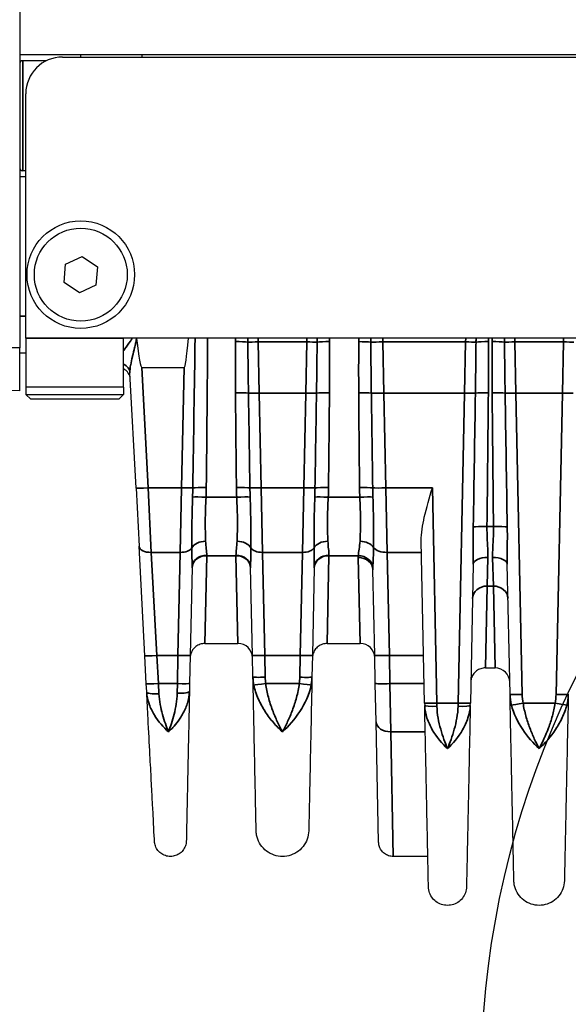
# Model space of a CAD drawing. Header units: millimetres. Extents: x 399 to 6233, y -1870 to 1602.
# Tile 281 of 656: x 3701 to 3724, y 555 to 596. Entities that reach past the tile are written whole.
import ezdxf

# ---------------------------------------------------------------- set-up
doc = ezdxf.new("R2010")
doc.units = ezdxf.units.MM
for name, color, linetype, lineweight in [('AM_5', 3, 'Continuous', 25), ('AM_8', 1, 'Continuous', 25), ('可見 (ISO)', 7, 'Continuous', 25), ('窄部可見 (ISO)', 7, 'Continuous', 35)]:
    doc.layers.add(name, color=color, linetype=linetype, lineweight=lineweight)
doc.layers.add('S40', color=7, linetype='Continuous')
doc.styles.add('尺寸標註', font='romans.shx', dxfattribs={"bigfont": 'CHINESET.SHX'})
doc.dimstyles.new('複本(2) CNS2-1$0', dxfattribs={"dimtxt": 2.75, "dimasz": 2.2, "dimexe": 1, "dimexo": 1, "dimgap": 1, "dimtad": 1, "dimtoh": 1, "dimdsep": 46, "dimtxsty": '尺寸標註', "dimcen": 0, "dimclrd": 2, "dimclre": 2, "dimclrt": 3, "dimadec": 0, "dimazin": 2, "dimtp": 0.1, "dimtm": 0.1, "dimtfac": 0.71, "dimtmove": 0, "dimatfit": 0, "dimfxl": 0, "dimlwd": 13, "dimlwe": 13, "dimarcsym": 0})

# ---------------------------------------------------------------- blocks, each defined once
blk = doc.blocks.new('*D130')
at = {"layer": 'AM_5', "color": 2, "lineweight": 13}
for p, q in [((3700.318, 640.628), (3676.818, 640.628)), ((3677.818, 638.428), (3677.818, 582.228)), ((3700.768, 580.028), (3676.818, 580.028))]:
    blk.add_line(p, q, dxfattribs=at)
at = {"layer": 'AM_5', "color": 2, "lineweight": -2}
for points in [[(3677.452, 638.428), (3678.185, 638.428), (3677.818, 640.628)], [(3677.452, 582.228), (3678.185, 582.228), (3677.818, 580.028)]]:
    blk.add_solid(points, dxfattribs=at)
at = {"layer": 'Defpoints', "color": 0, "lineweight": -2}
for p in [(3701.318, 640.628), (3677.818, 580.028), (3701.768, 580.028)]:
    blk.add_point(p, dxfattribs=at)
at = {"layer": 'AM_5', "color": 3, "insert": (3675.443, 610.328), "char_height": 2.75, "attachment_point": 5, "rotation": 90, "style": '尺寸標註'}
blk.add_mtext('60.6', dxfattribs=at)
blk = doc.blocks.new('S40-正視-02')
at = {"layer": '可見 (ISO)'}
for p, q in [((-56.5, 7.45), (-56.5, 3)), ((-56.5, 3), (56.5, 3)), ((-56.5, 3), (-56.5, -9)), ((-54.75, 2.9), (54.75, 2.9)), ((-54, 2.9), (-54, 3)), ((-51.5, 3), (-51.5, 2.9)), ((-55.404, 2.75), (-56.375, 2.75)), ((-56.25, -8.6), (-56.25, 1.4)), ((-56.25, -2), (-56.5, -2)), ((-56.25, -1.75), (-56.375, -1.75)), ((-54.677, -6.324), (-54.619, -5.575)), ((-54.619, -5.575), (-53.942, -5.252)), ((-53.942, -5.252), (-53.323, -5.676)), ((-53.323, -5.676), (-53.381, -6.425)), ((-54.058, -6.748), (-54.677, -6.324)), ((-53.381, -6.425), (-54.058, -6.748)), ((-56.25, -8.6), (-56.25, -10.6)), ((52.25, -8.6), (-52.25, -8.6)), ((-52.25, -10.6), (-52.25, -8.6)), ((-51.746, -8.764), (-51.745, -8.764)), ((-56.5, -10.75), (-56.5, -9)), ((-56.5, -9.2), (-56.25, -9.2)), ((-51.741, -14.733), (-51.988, -10.022)), ((-51.5, -9.8), (-49.777, -9.8)), ((-56.5, -10.75), (-65.273, -10.597)), ((-52.25, -10.6), (-56.25, -10.6)), ((-56.25, -10.6), (-56.25, -10.9)), ((-52.25, -10.6), (-52.25, -10.9)), ((-56.25, -10.9), (-52.25, -10.9)), ((-56.05, -11.1), (-56.25, -10.9)), ((-52.45, -11.1), (-56.05, -11.1)), ((-52.45, -11.1), (-52.25, -10.9)), ((-51.741, -14.733), (-51.617, -17.105)), ((-39.935, -23.525), (-40.074, -16.884)), ((-51.382, -21.587), (-51.617, -17.105)), ((-49.449, -17.977), (-49.524, -21.571)), ((-49.449, -17.978), (-49.449, -17.978)), ((-46.976, -21.571), (-47.051, -17.977)), ((-44.449, -17.977), (-44.524, -21.571)), ((-41.976, -21.57), (-42.049, -18.073)), ((-37.946, -17.846), (-38.065, -23.525)), ((-36.442, -23.163), (-36.554, -17.846)), ((-48.927, -21.087), (-47.573, -21.087)), ((-43.927, -21.087), (-42.573, -21.087)), ((-51.322, -22.738), (-51.382, -21.587)), ((-49.524, -21.571), (-49.548, -22.723)), ((-46.957, -22.463), (-46.976, -21.571)), ((-44.524, -21.571), (-44.543, -22.463)), ((-41.952, -22.721), (-41.976, -21.57)), ((-37.447, -22.087), (-37.053, -22.087)), ((-51.305, -23.064), (-51.323, -22.72)), ((-49.548, -22.723), (-49.555, -23.052)), ((-41.919, -24.297), (-41.952, -22.721)), ((-39.935, -23.525), (-39.933, -23.629)), ((-38.067, -23.629), (-38.065, -23.525)), ((-41.816, -29.213), (-41.919, -24.297)), ((-39.803, -29.8), (-41.216, -29.8))]:
    blk.add_line(p, q, dxfattribs=at)
for radius in [2.2, 1.9]:
    blk.add_circle((-54, -6), radius, dxfattribs=at)
for centre, radius, start, end in [((-54.75, 1.4), 1.5, 90, 180), ((-56.375, 2.625), 0.125, 90, 180), ((-56.375, -1.625), 0.125, 180, 270), ((-52.474, -10.3), 0.5, 3, 63.3227), ((-47.573, -21.687), 0.6, 1.2, 90), ((-42.573, -21.687), 0.6, 1.2, 90), ((-37.053, -22.687), 0.6, 1.2, 90)]:
    blk.add_arc(centre, radius, start, end, dxfattribs=at)
for centre, major_axis, ratio, start_param, end_param in [((-52.75, 14.073), (1.251, -23.873), 0.020916, 5.966125, 6.282089), ((-49.278, 14.073), (-0.5, -23.873), 0.02094, 0.000438, 0.318852)]:
    blk.add_ellipse(centre, major_axis=major_axis, ratio=ratio, start_param=start_param, end_param=end_param, dxfattribs=at)
blk.add_open_spline([(-51.72, -8.6), (-51.719, -8.606), (-51.718, -8.612), (-51.718, -8.618)], degree=3, dxfattribs=at)
for points, knots in [([(-40.074, -16.884), (-40.08, -16.592), (-40.019, -16.229), (-39.863, -15.55), (-39.731, -15.101), (-39.619, -14.724)], [-0.2170594, -0.2170594, -0.2170594, -0.2170594, -0.1181242, -0.1181242, 0, 0, 0, 0]), ([(-48.927, -21.087), (-48.991, -21.087), (-49.057, -21.098), (-49.179, -21.139), (-49.238, -21.17), (-49.342, -21.249), (-49.388, -21.297), (-49.46, -21.405), (-49.488, -21.466), (-49.512, -21.552), (-49.517, -21.576), (-49.524, -21.625), (-49.526, -21.65), (-49.526, -21.674)], [0, 0, 0, 0, 0.01938058, 0.01938058, 0.03888823, 0.03888823, 0.05839129, 0.05839129, 0.07789451, 0.07789451, 0.08520881, 0.08520881, 0.09263584, 0.09263584, 0.09263584, 0.09263584]), ([(-43.927, -21.087), (-43.991, -21.087), (-44.057, -21.098), (-44.179, -21.139), (-44.238, -21.17), (-44.342, -21.249), (-44.388, -21.297), (-44.46, -21.405), (-44.488, -21.466), (-44.512, -21.552), (-44.517, -21.576), (-44.524, -21.625), (-44.526, -21.65), (-44.526, -21.674)], [0, 0, 0, 0, 0.01938058, 0.01938058, 0.03888823, 0.03888823, 0.05839129, 0.05839129, 0.07789451, 0.07789451, 0.08520881, 0.08520881, 0.09263584, 0.09263584, 0.09263584, 0.09263584]), ([(-37.447, -22.087), (-37.512, -22.087), (-37.577, -22.098), (-37.7, -22.139), (-37.759, -22.17), (-37.863, -22.249), (-37.909, -22.297), (-37.981, -22.405), (-38.009, -22.466), (-38.033, -22.552), (-38.038, -22.576), (-38.045, -22.625), (-38.047, -22.65), (-38.047, -22.674)], [0, 0, 0, 0, 0.01938058, 0.01938058, 0.03888823, 0.03888823, 0.05839129, 0.05839129, 0.07789451, 0.07789451, 0.08520881, 0.08520881, 0.09263584, 0.09263584, 0.09263584, 0.09263584]), ([(-46.825, -28.747), (-46.825, -28.747), (-46.828, -28.607), (-46.834, -28.328), (-46.839, -28.118), (-46.845, -27.834), (-46.852, -27.477), (-46.855, -27.36), (-46.857, -27.234), (-46.86, -27.101), (-46.866, -26.831), (-46.872, -26.524), (-46.879, -26.192), (-46.886, -25.861), (-46.893, -25.501), (-46.902, -25.114), (-46.91, -24.734), (-46.918, -24.326), (-46.927, -23.898), (-46.936, -23.455), (-46.947, -22.968), (-46.957, -22.463)], [0.5000084, 0.5000084, 0.5000084, 0.5000084, 0.6176498, 0.6176498, 0.6176498, 0.7061501, 0.7061501, 0.7061501, 0.735298, 0.735298, 0.735298, 0.794122, 0.794122, 0.794122, 0.8529461, 0.8529461, 0.8529461, 0.9107639, 0.9107639, 0.9107639, 0.9705942, 0.9705942, 0.9705942, 0.9705942]), ([(-44.543, -22.463), (-44.553, -22.968), (-44.564, -23.455), (-44.573, -23.898), (-44.582, -24.325), (-44.59, -24.734), (-44.598, -25.114), (-44.607, -25.501), (-44.614, -25.86), (-44.621, -26.192), (-44.628, -26.524), (-44.634, -26.832), (-44.64, -27.101), (-44.643, -27.234), (-44.645, -27.36), (-44.648, -27.477), (-44.65, -27.597), (-44.653, -27.708), (-44.655, -27.811), (-44.659, -28.016), (-44.663, -28.189), (-44.666, -28.328), (-44.672, -28.607), (-44.675, -28.747), (-44.675, -28.747)], [0.0294093, 0.0294093, 0.0294093, 0.0294093, 0.089244, 0.089244, 0.089244, 0.1470574, 0.1470574, 0.1470574, 0.2058814, 0.2058814, 0.2058814, 0.2647055, 0.2647055, 0.2647055, 0.2938656, 0.2938656, 0.2938656, 0.3235296, 0.3235296, 0.3235296, 0.3823536, 0.3823536, 0.3823536, 0.5, 0.5, 0.5, 0.5]), ([(-50.984, -29.183), (-50.984, -29.183), (-50.991, -29.047), (-51.006, -28.774), (-51.017, -28.553), (-51.033, -28.248), (-51.053, -27.861), (-51.058, -27.77), (-51.063, -27.674), (-51.069, -27.574), (-51.082, -27.311), (-51.098, -27.012), (-51.115, -26.69), (-51.132, -26.368), (-51.15, -26.019), (-51.17, -25.645), (-51.194, -25.186), (-51.22, -24.683), (-51.248, -24.151), (-51.266, -23.814), (-51.284, -23.455), (-51.304, -23.083)], [0.5000084, 0.5000084, 0.5000084, 0.5000084, 0.6173393, 0.6173393, 0.6173393, 0.7123132, 0.7123132, 0.7123132, 0.7346768, 0.7346768, 0.7346768, 0.7933455, 0.7933455, 0.7933455, 0.8520143, 0.8520143, 0.8520143, 0.9238651, 0.9238651, 0.9238651, 0.9693496, 0.9693496, 0.9693496, 0.9693496]), ([(-49.555, -23.052), (-49.563, -23.426), (-49.571, -23.786), (-49.578, -24.124), (-49.589, -24.657), (-49.599, -25.159), (-49.609, -25.618), (-49.617, -25.993), (-49.624, -26.342), (-49.631, -26.665), (-49.638, -26.988), (-49.644, -27.287), (-49.649, -27.551), (-49.652, -27.651), (-49.654, -27.748), (-49.656, -27.839), (-49.659, -27.987), (-49.661, -28.123), (-49.664, -28.246), (-49.668, -28.447), (-49.672, -28.616), (-49.675, -28.753), (-49.68, -29.026), (-49.683, -29.163), (-49.683, -29.163)], [0.0305687, 0.0305687, 0.0305687, 0.0305687, 0.076192, 0.076192, 0.076192, 0.1479255, 0.1479255, 0.1479255, 0.2066049, 0.2066049, 0.2066049, 0.2652842, 0.2652842, 0.2652842, 0.2877291, 0.2877291, 0.2877291, 0.3239636, 0.3239636, 0.3239636, 0.382643, 0.382643, 0.382643, 0.5, 0.5, 0.5, 0.5]), ([(-36.283, -30.789), (-36.283, -30.789), (-36.286, -30.617), (-36.293, -30.275), (-36.299, -30.005), (-36.307, -29.636), (-36.317, -29.17), (-36.319, -29.045), (-36.322, -28.912), (-36.325, -28.773), (-36.332, -28.444), (-36.34, -28.076), (-36.348, -27.676), (-36.356, -27.277), (-36.365, -26.843), (-36.375, -26.375), (-36.385, -25.907), (-36.396, -25.403), (-36.407, -24.867), (-36.408, -24.792), (-36.41, -24.716), (-36.412, -24.64), (-36.421, -24.175), (-36.432, -23.679), (-36.442, -23.163)], [0.5000079, 0.5000079, 0.5000079, 0.5000079, 0.6183182, 0.6183182, 0.6183182, 0.7115983, 0.7115983, 0.7115983, 0.7366339, 0.7366339, 0.7366339, 0.7957918, 0.7957918, 0.7957918, 0.8549496, 0.8549496, 0.8549496, 0.9141075, 0.9141075, 0.9141075, 0.9224155, 0.9224155, 0.9224155, 0.9732653, 0.9732653, 0.9732653, 0.9732653]), ([(-34.058, -23.163), (-34.068, -23.679), (-34.079, -24.175), (-34.089, -24.64), (-34.09, -24.716), (-34.092, -24.792), (-34.093, -24.867), (-34.104, -25.403), (-34.115, -25.907), (-34.125, -26.375), (-34.135, -26.842), (-34.144, -27.276), (-34.152, -27.676), (-34.16, -28.076), (-34.168, -28.444), (-34.175, -28.773), (-34.178, -28.912), (-34.181, -29.045), (-34.183, -29.17), (-34.187, -29.34), (-34.19, -29.498), (-34.193, -29.642), (-34.199, -29.892), (-34.203, -30.104), (-34.207, -30.275), (-34.214, -30.617), (-34.217, -30.789), (-34.217, -30.789)], [0.0267397, 0.0267397, 0.0267397, 0.0267397, 0.0775919, 0.0775919, 0.0775919, 0.0858976, 0.0858976, 0.0858976, 0.1450554, 0.1450554, 0.1450554, 0.2042133, 0.2042133, 0.2042133, 0.2633711, 0.2633711, 0.2633711, 0.2884173, 0.2884173, 0.2884173, 0.322529, 0.322529, 0.322529, 0.3816868, 0.3816868, 0.3816868, 0.5, 0.5, 0.5, 0.5]), ([(-39.777, -31.039), (-39.777, -31.039), (-39.781, -30.872), (-39.788, -30.54), (-39.791, -30.373), (-39.796, -30.168), (-39.801, -29.924), (-39.804, -29.765), (-39.808, -29.589), (-39.812, -29.397), (-39.814, -29.295), (-39.816, -29.189), (-39.819, -29.079), (-39.825, -28.758), (-39.833, -28.401), (-39.841, -28.011), (-39.849, -27.622), (-39.858, -27.199), (-39.867, -26.742), (-39.877, -26.285), (-39.887, -25.796), (-39.898, -25.277), (-39.901, -25.121), (-39.905, -24.964), (-39.908, -24.804), (-39.916, -24.43), (-39.924, -24.035), (-39.933, -23.629)], [0.5000077, 0.5000077, 0.5000077, 0.5000077, 0.6183797, 0.6183797, 0.6183797, 0.6775684, 0.6775684, 0.6775684, 0.7162875, 0.7162875, 0.7162875, 0.736757, 0.736757, 0.736757, 0.7959457, 0.7959457, 0.7959457, 0.8551343, 0.8551343, 0.8551343, 0.914323, 0.914323, 0.914323, 0.9320642, 0.9320642, 0.9320642, 0.9735116, 0.9735116, 0.9735116, 0.9735116]), ([(-38.067, -23.629), (-38.076, -24.035), (-38.084, -24.43), (-38.092, -24.804), (-38.095, -24.963), (-38.099, -25.121), (-38.102, -25.277), (-38.113, -25.796), (-38.123, -26.285), (-38.133, -26.742), (-38.142, -27.198), (-38.151, -27.621), (-38.159, -28.011), (-38.167, -28.401), (-38.175, -28.758), (-38.181, -29.079), (-38.184, -29.189), (-38.186, -29.296), (-38.188, -29.397), (-38.192, -29.589), (-38.196, -29.765), (-38.199, -29.924), (-38.204, -30.167), (-38.209, -30.373), (-38.212, -30.54), (-38.219, -30.872), (-38.223, -31.039), (-38.223, -31.039)], [0.0264933, 0.0264933, 0.0264933, 0.0264933, 0.0679433, 0.0679433, 0.0679433, 0.0856819, 0.0856819, 0.0856819, 0.1448706, 0.1448706, 0.1448706, 0.2040592, 0.2040592, 0.2040592, 0.2632479, 0.2632479, 0.2632479, 0.2837247, 0.2837247, 0.2837247, 0.3224365, 0.3224365, 0.3224365, 0.3816251, 0.3816251, 0.3816251, 0.5, 0.5, 0.5, 0.5]), ([(-44.675, -28.747), (-44.677, -28.862), (-44.699, -28.979), (-44.777, -29.198), (-44.835, -29.302), (-44.98, -29.485), (-45.069, -29.565), (-45.265, -29.692), (-45.375, -29.739), (-45.601, -29.796), (-45.72, -29.806), (-45.952, -29.787), (-46.069, -29.758), (-46.283, -29.666), (-46.383, -29.602), (-46.557, -29.446), (-46.631, -29.352), (-46.745, -29.149), (-46.786, -29.036), (-46.818, -28.864), (-46.824, -28.805), (-46.825, -28.747)], [0, 0, 0, 0, 0.0347034, 0.0347034, 0.0696793, 0.0696793, 0.1046454, 0.1046454, 0.1396119, 0.1396119, 0.1745783, 0.1745783, 0.2095447, 0.2095447, 0.2445111, 0.2445111, 0.2794775, 0.2794775, 0.3144439, 0.3144439, 0.3320164, 0.3320164, 0.3320164, 0.3320164]), ([(-49.683, -29.163), (-49.685, -29.232), (-49.698, -29.303), (-49.745, -29.435), (-49.78, -29.498), (-49.868, -29.609), (-49.922, -29.658), (-50.04, -29.734), (-50.106, -29.763), (-50.243, -29.797), (-50.315, -29.804), (-50.456, -29.792), (-50.526, -29.775), (-50.656, -29.719), (-50.717, -29.68), (-50.822, -29.586), (-50.867, -29.529), (-50.936, -29.406), (-50.961, -29.338), (-50.979, -29.241), (-50.983, -29.212), (-50.984, -29.183)], [0, 0, 0, 0, 0.0209406, 0.0209406, 0.0421092, 0.0421092, 0.0632695, 0.0632695, 0.0844301, 0.0844301, 0.1055907, 0.1055907, 0.1267513, 0.1267513, 0.1479119, 0.1479119, 0.1690726, 0.1690726, 0.1902332, 0.1902332, 0.1988858, 0.1988858, 0.1988858, 0.1988858]), ([(-41.216, -29.8), (-41.28, -29.8), (-41.346, -29.789), (-41.469, -29.748), (-41.528, -29.717), (-41.631, -29.638), (-41.677, -29.589), (-41.75, -29.482), (-41.777, -29.421), (-41.801, -29.335), (-41.806, -29.311), (-41.813, -29.262), (-41.815, -29.237), (-41.816, -29.213)], [0.00000114, 0.00000114, 0.00000114, 0.00000114, 0.01938058, 0.01938058, 0.03888823, 0.03888823, 0.05839129, 0.05839129, 0.07789451, 0.07789451, 0.08520881, 0.08520881, 0.09263584, 0.09263584, 0.09263584, 0.09263584]), ([(-34.217, -30.789), (-34.22, -30.9), (-34.24, -31.012), (-34.316, -31.222), (-34.372, -31.322), (-34.511, -31.497), (-34.596, -31.574), (-34.784, -31.696), (-34.89, -31.742), (-35.107, -31.796), (-35.221, -31.806), (-35.444, -31.788), (-35.556, -31.76), (-35.761, -31.671), (-35.858, -31.609), (-36.024, -31.46), (-36.096, -31.37), (-36.206, -31.175), (-36.245, -31.067), (-36.276, -30.901), (-36.282, -30.845), (-36.283, -30.789)], [0, 0, 0, 0, 0.0333171, 0.0333171, 0.0669022, 0.0669022, 0.1004777, 0.1004777, 0.1340536, 0.1340536, 0.1676294, 0.1676294, 0.2012052, 0.2012052, 0.234781, 0.234781, 0.2683568, 0.2683568, 0.3019326, 0.3019326, 0.3188115, 0.3188115, 0.3188115, 0.3188115]), ([(-38.223, -31.039), (-38.224, -31.122), (-38.24, -31.206), (-38.296, -31.364), (-38.339, -31.44), (-38.443, -31.572), (-38.507, -31.63), (-38.649, -31.721), (-38.728, -31.756), (-38.892, -31.797), (-38.978, -31.804), (-39.146, -31.791), (-39.23, -31.77), (-39.385, -31.703), (-39.458, -31.657), (-39.583, -31.544), (-39.637, -31.477), (-39.719, -31.33), (-39.749, -31.248), (-39.772, -31.124), (-39.777, -31.081), (-39.777, -31.039)], [0, 0, 0, 0, 0.0250428, 0.0250428, 0.0503288, 0.0503288, 0.075606, 0.075606, 0.1008834, 0.1008834, 0.1261609, 0.1261609, 0.1514384, 0.1514384, 0.1767158, 0.1767158, 0.2019933, 0.2019933, 0.2272707, 0.2272707, 0.2400159, 0.2400159, 0.2400159, 0.2400159])]:
    blk.add_open_spline(points, degree=3, knots=knots, dxfattribs=at)
at = {"layer": '窄部可見 (ISO)'}
for p, q in [((-56.375, -1.75), (-56.375, 2.75)), ((-56.25, -7.7), (-56.5, -7.7)), ((-64.842, -8.855), (-56.5, -9)), ((-52.25, -8.6), (-56.25, -8.6)), ((-46.748, -8.6), (-46.744, -8.753)), ((-46.701, -10.847), (-46.744, -8.753)), ((-46.744, -8.753), (-44.756, -8.753)), ((-44.756, -8.753), (-44.799, -10.847)), ((-44.756, -8.753), (-44.752, -8.6)), ((-41.648, -8.6), (-41.644, -8.753)), ((-41.601, -10.847), (-41.644, -8.753)), ((-41.644, -8.753), (-38.256, -8.753)), ((-38.256, -8.753), (-38.299, -10.847)), ((-38.256, -8.753), (-38.252, -8.6)), ((-36.248, -8.6), (-36.244, -8.753)), ((-36.244, -8.753), (-34.256, -8.753)), ((-36.201, -10.847), (-36.244, -8.753)), ((-34.256, -8.753), (-34.299, -10.847)), ((-34.256, -8.753), (-34.252, -8.6)), ((-51.5, -9.8), (-51.242, -14.724)), ((-49.881, -14.724), (-49.777, -9.8)), ((-44.799, -10.847), (-46.701, -10.847)), ((-46.701, -10.847), (-46.619, -14.724)), ((-44.881, -14.724), (-44.799, -10.847)), ((-38.299, -10.847), (-41.601, -10.847)), ((-41.601, -10.847), (-41.52, -14.724)), ((-38.565, -23.532), (-38.299, -10.847)), ((-34.299, -10.847), (-36.201, -10.847)), ((-36.201, -10.847), (-35.943, -23.169)), ((-34.557, -23.169), (-34.299, -10.847)), ((-51.118, -17.36), (-51.242, -14.724)), ((-51.242, -14.724), (-49.881, -14.724)), ((-49.881, -14.724), (-49.93, -17.36)), ((-46.57, -17.36), (-46.619, -14.724)), ((-46.619, -14.724), (-44.881, -14.724)), ((-44.881, -14.724), (-44.93, -17.36)), ((-41.471, -17.36), (-41.52, -14.724)), ((-41.52, -14.724), (-39.619, -14.724)), ((-39.619, -14.724), (-39.435, -23.532)), ((-49.427, -15.062), (-49.427, -15.062)), ((-48.877, -15.103), (-47.623, -15.103)), ((-47.073, -15.062), (-47.073, -15.062)), ((-44.427, -15.062), (-44.427, -15.062)), ((-43.877, -15.103), (-42.588, -15.103)), ((-42.051, -15.062), (-42.051, -15.062)), ((-37.384, -16.302), (-37.116, -16.302)), ((-49.459, -16.896), (-49.459, -16.896)), ((-47.041, -16.896), (-47.041, -16.896)), ((-44.459, -16.896), (-44.459, -16.896)), ((-42.022, -16.896), (-42.022, -16.896)), ((-51.118, -17.36), (-49.93, -17.36)), ((-51.118, -17.36), (-50.883, -21.578)), ((-50.024, -21.578), (-49.93, -17.36)), ((-48.849, -17.496), (-48.927, -21.087)), ((-48.849, -17.496), (-48.849, -17.48)), ((-47.651, -17.496), (-48.849, -17.496)), ((-47.651, -17.48), (-47.651, -17.496)), ((-47.651, -17.496), (-47.573, -21.087)), ((-46.57, -17.36), (-44.93, -17.36)), ((-46.57, -17.36), (-46.476, -21.578)), ((-45.024, -21.578), (-44.93, -17.36)), ((-43.849, -17.496), (-43.927, -21.087)), ((-43.849, -17.496), (-43.849, -17.48)), ((-42.648, -17.496), (-43.849, -17.496)), ((-42.649, -17.57), (-42.573, -21.087)), ((-41.471, -17.36), (-40.064, -17.36)), ((-41.471, -17.36), (-41.376, -21.578)), ((-37.376, -18.739), (-37.346, -17.569)), ((-37.154, -17.569), (-37.124, -18.739)), ((-37.376, -18.739), (-37.447, -22.087)), ((-37.124, -18.739), (-37.376, -18.739)), ((-37.124, -18.739), (-37.053, -22.087)), ((-50.024, -21.578), (-50.883, -21.578)), ((-50.883, -21.578), (-50.823, -22.73)), ((-50.048, -22.73), (-50.024, -21.578)), ((-45.024, -21.578), (-46.476, -21.578)), ((-46.476, -21.578), (-46.457, -22.469)), ((-45.043, -22.469), (-45.024, -21.578)), ((-39.976, -21.578), (-41.376, -21.578)), ((-41.376, -21.578), (-41.352, -22.73)), ((-50.805, -23.143), (-50.823, -22.73)), ((-50.823, -22.73), (-50.048, -22.73)), ((-50.048, -22.73), (-50.055, -23.124)), ((-46.436, -22.73), (-45.064, -22.73)), ((-41.352, -22.73), (-39.952, -22.73)), ((-41.352, -22.73), (-41.319, -24.699)), ((-39.435, -23.532), (-38.565, -23.532)), ((-39.433, -23.657), (-39.435, -23.532)), ((-38.565, -23.532), (-38.567, -23.657)), ((-35.907, -23.532), (-34.593, -23.532)), ((-39.91, -24.699), (-41.319, -24.699)), ((-41.319, -24.699), (-41.216, -29.8))]:
    blk.add_line(p, q, dxfattribs=at)
for centre, major_axis, ratio, start_param, end_param in [((-50.252, -32.457), (-0.964, -45.999), 0.010868, 1.9668, 2.11628), ((-47.674, -8.774), (0.6, -0.004), 0.058757, 0.564874, 1.571234), ((-46.469, -21.875), (0.514, -24.512), 0.020394, 4.139644, 4.147316), ((-46.744, -8.746), (-0.5, -0.01), 0.013959, 0.563841, 1.570504), ((-44.756, -8.746), (0.5, -0.01), 0.013959, 4.712681, 5.719345), ((-45.031, -21.875), (-0.514, -24.512), 0.020394, 2.13587, 2.143541), ((-43.826, -8.774), (0.6, 0.004), 0.058757, 1.570359, 2.576719), ((-42.627, -8.775), (0.6, -0.006), 0.058755, 0.611522, 1.571411), ((-41.644, -8.744), (0.6, 0.013), 0.013959, 3.751972, 4.712097), ((-38.256, -8.746), (-0.5, 0.01), 0.013959, 1.571089, 2.577752), ((-38.531, -21.875), (-0.514, -24.512), 0.020394, 2.13587, 2.143541), ((-37.326, -8.774), (0.6, 0.004), 0.058757, 1.570359, 2.576719), ((-37.174, -8.774), (0.6, -0.004), 0.058757, 0.564874, 1.571234), ((-35.969, -21.875), (0.514, -24.512), 0.020394, 4.139644, 4.147316), ((-36.244, -8.746), (-0.5, -0.01), 0.013959, 0.563841, 1.570504), ((-34.256, -8.746), (0.5, -0.01), 0.013959, 4.712681, 5.719345), ((-52.488, -10.048), (0.499, 0.026), 0.873657, 0, 1.029459), ((-47.672, -10.867), (0.6, 0.005), 0.058756, 0.488652, 1.570312), ((-46.893, -23.388), (-0.529, 32.381), 0.019208, 1.172292, 1.299088), ((-46.701, -10.829), (-0.5, -0.01), 0.034892, 0.488057, 1.570065), ((3080.78, 36.516), (-3128.226, 18.641), 0.998953, 0.021122, 0.022363), ((-44.799, -10.829), (0.5, -0.01), 0.034892, 4.71312, 5.795128), ((-3172.28, 36.516), (3128.226, 18.641), 0.998953, 6.260823, 6.262063), ((-43.828, -10.867), (0.6, -0.005), 0.058756, 1.57128, 2.65294), ((-44.607, -23.388), (0.529, 32.381), 0.019208, 4.984098, 5.110893), ((-42.63, -10.869), (0.6, 0.004), 0.058757, 0.539472, 1.570406), ((-41.755, -25.939), (-0.566, 35.382), 0.019792, 1.129399, 1.247504), ((-41.601, -10.826), (0.6, 0.013), 0.034892, 3.680395, 4.711658), ((2817.871, 28.529), (-2860.217, 15.262), 0.998902, 0.019124, 0.020481), ((-38.299, -10.829), (-0.5, 0.01), 0.034892, 1.571527, 2.653535), ((-38.752, -32.457), (-0.964, -45.999), 0.010868, 1.929507, 2.060085), ((-37.328, -10.867), (0.6, -0.005), 0.058756, 1.57128, 2.65294), ((-38.105, -23.669), (0.533, 32.384), 0.019013, 4.94222, 5.120295), ((-37.172, -10.867), (0.6, 0.005), 0.058756, 0.488652, 1.570312), ((-36.395, -23.669), (-0.533, 32.384), 0.019013, 1.16289, 1.340965), ((-36.201, -10.829), (-0.5, -0.01), 0.034892, 0.488057, 1.570065), ((-35.748, -32.457), (0.964, -45.999), 0.010868, 4.2231, 4.353678), ((-34.299, -10.829), (0.5, -0.01), 0.034892, 4.71312, 5.795128), ((-51.242, -14.707), (-0.499, -0.026), 0.034852, 0, 1.56897), ((-49.881, -14.707), (-0.5, 0.01), 0.034892, 1.571527, 2.746821), ((-52.43, -14.312), (-0.015, 8.387), 0.359374, 4.617716, 4.662757), ((-48.866, -14.743), (0.6, -0.007), 0.058755, 1.571441, 2.746354), ((-60.544, -14.581), (11.679, 0), 0.998272, 6.238419, 6.272371), ((-47.634, -14.743), (0.6, 0.007), 0.058755, 0.395239, 1.570152), ((-35.956, -14.581), (-11.679, 0), 0.998272, 0.010815, 0.044766), ((-46.619, -14.707), (-0.5, -0.01), 0.034892, 0.394772, 1.570065), ((-44.07, -14.312), (-0.015, -8.387), 0.359374, 4.762021, 4.807062), ((-44.881, -14.707), (0.5, -0.01), 0.034892, 4.71312, 5.888413), ((-47.43, -14.312), (-0.015, 8.387), 0.359374, 4.617716, 4.662757), ((-43.866, -14.743), (0.6, -0.007), 0.058755, 1.571441, 2.746354), ((-55.544, -14.581), (11.679, 0), 0.998272, 6.23842, 6.27237), ((-42.599, -14.744), (0.6, 0.006), 0.058756, 0.451486, 1.570247), ((-32.529, -14.616), (-10.07, 0), 0.998272, 0.009209, 0.048451), ((-41.52, -14.703), (0.6, 0.013), 0.034892, 3.592536, 4.711658), ((-37.889, -14.301), (-0.098, -8.678), 0.48068, 4.766605, 4.809703), ((-48.877, -15.138), (0.599, -0.027), 0.058699, 1.573438, 2.74251), ((-47.623, -15.138), (0.599, 0.027), 0.058699, 0.399082, 1.568154), ((-43.877, -15.138), (0.599, -0.027), 0.058699, 1.573438, 2.74251), ((-42.588, -15.138), (0.599, 0.029), 0.058689, 0.454485, 1.567938), ((-37.384, -16.337), (-0.6, 0.007), 0.058754, 4.713094, 5.925287), ((-37.116, -16.337), (0.6, 0.007), 0.058754, 0.357898, 1.570091), ((-48.892, -17.298), (-0.6, -0.02), 0.658485, 4.690186, 5.92531), ((-47.608, -17.298), (0.6, -0.02), 0.658485, 0.357875, 1.592999), ((-43.892, -17.298), (-0.6, -0.02), 0.658485, 4.690186, 5.92531), ((-42.578, -17.299), (0.599, -0.027), 0.65857, 0.424468, 1.600429), ((-51.118, -17.079), (-0.499, -0.026), 0.561617, 0, 1.541372), ((-49.93, -17.079), (0.5, -0.01), 0.56206, 4.724162, 5.958793), ((-46.57, -17.079), (-0.5, -0.01), 0.56206, 0.324392, 1.559023), ((-44.93, -17.079), (0.5, -0.01), 0.56206, 4.724162, 5.958793), ((-41.471, -17.023), (-0.6, -0.013), 0.56206, 0.384076, 1.559023), ((-48.849, -17.99), (-0.6, 0.013), 0.850862, 4.73021, 6.283185), ((-48.849, -18.01), (-0.6, 0.013), 0.856313, 4.730324, 6.283185), ((-47.651, -17.99), (0.6, 0.013), 0.850862, 0, 1.552975), ((-47.651, -18.01), (0.6, 0.013), 0.856313, 0, 1.552861), ((-43.849, -17.99), (-0.6, 0.013), 0.850862, 4.73021, 6.283185), ((-43.849, -18.01), (-0.6, 0.013), 0.856313, 4.730324, 6.283185), ((-42.649, -18.086), (0.6, 0.013), 0.859283, 0, 1.552799), ((-42.648, -18.01), (0.599, -0.028), 0.856112, 0.114309, 1.610957), ((-37.346, -17.858), (-0.6, 0.013), 0.481235, 4.722469, 6.283185), ((-37.154, -17.858), (0.6, 0.013), 0.481235, 0, 1.560716), ((-37.376, -19.262), (-0.6, 0.013), 0.871195, 4.730636, 6.283185), ((-37.124, -19.262), (0.6, 0.013), 0.871195, 0, 1.552549), ((-50.883, -21.561), (-0.499, -0.026), 0.034852, 0, 1.56897), ((-50.024, -21.561), (0.5, -0.01), 0.034892, 4.71312, 6.283185), ((-46.476, -21.561), (-0.5, -0.01), 0.034892, 0, 1.570065), ((-45.024, -21.561), (0.5, -0.01), 0.034892, 4.71312, 6.283185), ((-41.376, -21.557), (-0.6, -0.013), 0.034892, 0, 1.570065), ((-50.823, -22.712), (-0.499, -0.026), 0.034852, 0, 1.56897), ((-50.048, -22.712), (0.5, -0.01), 0.034892, 4.71312, 6.283185), ((-46.436, -22.712), (-0.495, -0.072), 0.034539, 0.169758, 1.565787), ((-45.064, -22.712), (0.495, -0.072), 0.034539, 4.717398, 6.113427), ((-41.352, -22.709), (-0.6, -0.013), 0.034892, 0, 1.570065), ((-39.435, -23.514), (-0.5, -0.01), 0.034892, 0, 1.570065), ((-39.433, -23.619), (-0.5, -0.01), 0.076588, 0, 1.569192), ((-38.567, -23.619), (0.5, -0.01), 0.076588, 4.713993, 6.283185), ((-38.565, -23.514), (0.5, -0.01), 0.034892, 4.71312, 6.283185), ((-35.907, -23.514), (-0.492, -0.09), 0.034327, 0.235691, 1.564496), ((-34.593, -23.514), (0.492, -0.09), 0.034327, 4.718689, 6.047495), ((-41.319, -24.285), (-0.6, -0.013), 0.69138, 0, 1.556315)]:
    blk.add_ellipse(centre, major_axis=major_axis, ratio=ratio, start_param=start_param, end_param=end_param, dxfattribs=at)
for points, knots in [([(-52.25, -9.113), (-52.236, -9.093), (-52.222, -9.074), (-52.208, -9.054), (-52.131, -8.945), (-52.048, -8.835), (-51.969, -8.717), (-51.967, -8.715), (-51.965, -8.712), (-51.963, -8.709), (-51.939, -8.673), (-51.916, -8.637), (-51.895, -8.6)], [0.0007788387, 0.0007788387, 0.0007788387, 0.0007788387, 0.0008591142, 0.0008591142, 0.0008591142, 0.0012950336, 0.0012950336, 0.0012950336, 0.0013059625, 0.0013059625, 0.0013059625, 0.0014354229, 0.0014354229, 0.0014354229, 0.0014354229]), ([(-51.718, -8.618), (-51.718, -8.622), (-51.719, -8.626), (-51.72, -8.63), (-51.72, -8.634), (-51.721, -8.638), (-51.722, -8.642), (-51.732, -8.701), (-51.744, -8.76), (-51.758, -8.818), (-51.771, -8.876), (-51.785, -8.934), (-51.799, -8.992), (-51.802, -9.007), (-51.806, -9.022), (-51.81, -9.038), (-51.823, -9.091), (-51.836, -9.144), (-51.849, -9.197), (-51.853, -9.21), (-51.856, -9.224), (-51.859, -9.237), (-51.862, -9.249), (-51.865, -9.262), (-51.868, -9.274), (-51.87, -9.282), (-51.872, -9.289), (-51.874, -9.296), (-51.878, -9.316), (-51.883, -9.335), (-51.888, -9.355), (-51.914, -9.468), (-51.939, -9.578), (-51.958, -9.686), (-51.959, -9.692), (-51.96, -9.698), (-51.961, -9.704), (-51.98, -9.817), (-51.993, -9.924), (-51.988, -10.022)], [0, 0, 0, 0, 0.000012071, 0.000012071, 0.000012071, 0.000023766, 0.000023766, 0.000023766, 0.000205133, 0.000205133, 0.000205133, 0.000386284, 0.000386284, 0.000386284, 0.000434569, 0.000434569, 0.000434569, 0.000603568, 0.000603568, 0.000603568, 0.000645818, 0.000645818, 0.000645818, 0.00068593, 0.00068593, 0.00068593, 0.000709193, 0.000709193, 0.000709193, 0.000772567, 0.000772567, 0.000772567, 0.001138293, 0.001138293, 0.001138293, 0.001158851, 0.001158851, 0.001158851, 0.001545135, 0.001545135, 0.001545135, 0.001545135]), ([(-47.167, -8.758), (-47.164, -9.092), (-47.161, -9.425), (-47.157, -9.758), (-47.153, -10.121), (-47.148, -10.484), (-47.142, -10.847)], [0, 0, 0, 0, 0.001000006, 0.001000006, 0.001000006, 0.00208995, 0.00208995, 0.00208995, 0.00208995]), ([(-44.358, -10.847), (-44.353, -10.514), (-44.348, -10.181), (-44.344, -9.848), (-44.34, -9.485), (-44.336, -9.122), (-44.333, -8.758)], [0, 0, 0, 0, 0.001000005, 0.001000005, 0.001000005, 0.002089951, 0.002089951, 0.002089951, 0.002089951]), ([(-42.136, -8.76), (-42.134, -9.159), (-42.13, -9.559), (-42.126, -9.959), (-42.123, -10.255), (-42.119, -10.551), (-42.115, -10.847)], [0, 0, 0, 0, 0.00120001, 0.00120001, 0.00120001, 0.00208952, 0.00208952, 0.00208952, 0.00208952]), ([(-37.858, -10.847), (-37.853, -10.514), (-37.848, -10.181), (-37.844, -9.848), (-37.84, -9.485), (-37.836, -9.122), (-37.833, -8.758)], [0, 0, 0, 0, 0.001000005, 0.001000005, 0.001000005, 0.002089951, 0.002089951, 0.002089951, 0.002089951]), ([(-36.667, -8.758), (-36.664, -9.092), (-36.661, -9.425), (-36.657, -9.758), (-36.653, -10.121), (-36.648, -10.484), (-36.642, -10.847)], [0, 0, 0, 0, 0.001000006, 0.001000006, 0.001000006, 0.00208995, 0.00208995, 0.00208995, 0.00208995]), ([(-49.458, -17.179), (-49.459, -16.878), (-49.459, -16.551), (-49.454, -16.198), (-49.45, -15.845), (-49.441, -15.478), (-49.428, -15.1)], [0, 0, 0, 0, 0.001125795, 0.001125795, 0.001125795, 0.00225159, 0.00225159, 0.00225159, 0.00225159]), ([(-48.877, -15.103), (-48.895, -15.435), (-48.905, -15.758), (-48.907, -16.066), (-48.909, -16.373), (-48.902, -16.652), (-48.892, -16.903)], [0, 0, 0, 0, 0.000987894, 0.000987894, 0.000987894, 0.001975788, 0.001975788, 0.001975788, 0.001975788]), ([(-47.608, -16.903), (-47.598, -16.652), (-47.591, -16.37), (-47.593, -16.063), (-47.595, -15.755), (-47.605, -15.435), (-47.623, -15.103)], [0, 0, 0, 0, 0.000987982, 0.000987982, 0.000987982, 0.001975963, 0.001975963, 0.001975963, 0.001975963]), ([(-47.072, -15.1), (-47.059, -15.477), (-47.051, -15.844), (-47.041, -16.549), (-47.041, -16.878), (-47.042, -17.179)], [0, 0, 0, 0, 0.001138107, 0.001138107, 0.002276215, 0.002276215, 0.002276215, 0.002276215]), ([(-44.458, -17.179), (-44.459, -16.878), (-44.459, -16.551), (-44.454, -16.198), (-44.45, -15.845), (-44.441, -15.478), (-44.428, -15.1)], [0, 0, 0, 0, 0.001125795, 0.001125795, 0.001125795, 0.00225159, 0.00225159, 0.00225159, 0.00225159]), ([(-43.877, -15.103), (-43.895, -15.435), (-43.905, -15.758), (-43.907, -16.066), (-43.909, -16.373), (-43.902, -16.652), (-43.892, -16.903)], [0, 0, 0, 0, 0.000987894, 0.000987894, 0.000987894, 0.001975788, 0.001975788, 0.001975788, 0.001975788]), ([(-42.578, -16.904), (-42.565, -16.657), (-42.556, -16.37), (-42.557, -15.762), (-42.568, -15.435), (-42.588, -15.103)], [0.000931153, 0.000931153, 0.000931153, 0.000931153, 0.001928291, 0.001928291, 0.002925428, 0.002925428, 0.002925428, 0.002925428]), ([(-42.05, -15.097), (-42.036, -15.471), (-42.028, -15.84), (-42.024, -16.187), (-42.02, -16.535), (-42.021, -16.867), (-42.024, -17.161)], [0, 0, 0, 0, 0.001126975, 0.001126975, 0.001126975, 0.002257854, 0.002257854, 0.002257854, 0.002257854]), ([(-37.946, -17.846), (-37.941, -17.601), (-37.945, -17.352), (-37.947, -17.102), (-37.947, -17.097), (-37.947, -17.092), (-37.947, -17.087), (-37.949, -16.832), (-37.95, -16.576), (-37.946, -16.318)], [0, 0, 0, 0, 0.000759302, 0.000759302, 0.000759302, 0.000774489, 0.000774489, 0.000774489, 0.001548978, 0.001548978, 0.001548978, 0.001548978]), ([(-37.384, -16.302), (-37.387, -16.525), (-37.378, -16.742), (-37.355, -17.166), (-37.341, -17.374), (-37.346, -17.569)], [0, 0, 0, 0, 0.000661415, 0.000661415, 0.001322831, 0.001322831, 0.001322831, 0.001322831]), ([(-37.154, -17.569), (-37.159, -17.373), (-37.145, -17.17), (-37.122, -16.746), (-37.113, -16.524), (-37.116, -16.302)], [0, 0, 0, 0, 0.000661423, 0.000661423, 0.001322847, 0.001322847, 0.001322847, 0.001322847]), ([(-36.554, -16.318), (-36.55, -16.576), (-36.551, -16.833), (-36.553, -17.088), (-36.553, -17.094), (-36.553, -17.101), (-36.553, -17.107), (-36.555, -17.355), (-36.559, -17.602), (-36.554, -17.846)], [0, 0, 0, 0, 0.000774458, 0.000774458, 0.000774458, 0.000793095, 0.000793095, 0.000793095, 0.001548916, 0.001548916, 0.001548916, 0.001548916]), ([(-48.892, -16.903), (-48.887, -17.016), (-48.877, -17.121), (-48.866, -17.217), (-48.856, -17.313), (-48.847, -17.4), (-48.849, -17.48)], [0, 0, 0, 0, 0.000446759, 0.000446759, 0.000446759, 0.000893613, 0.000893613, 0.000893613, 0.000893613]), ([(-47.651, -17.48), (-47.653, -17.4), (-47.644, -17.313), (-47.634, -17.217), (-47.623, -17.121), (-47.613, -17.016), (-47.608, -16.903)], [0, 0, 0, 0, 0.000446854, 0.000446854, 0.000446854, 0.000893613, 0.000893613, 0.000893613, 0.000893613]), ([(-43.892, -16.903), (-43.887, -17.016), (-43.877, -17.121), (-43.866, -17.217), (-43.856, -17.313), (-43.847, -17.4), (-43.849, -17.48)], [0, 0, 0, 0, 0.000446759, 0.000446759, 0.000446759, 0.000893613, 0.000893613, 0.000893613, 0.000893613]), ([(-49.449, -17.977), (-49.446, -17.854), (-49.449, -17.728), (-49.452, -17.599), (-49.455, -17.461), (-49.458, -17.321), (-49.458, -17.179)], [0.000000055, 0.000000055, 0.000000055, 0.000000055, 0.000500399, 0.000500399, 0.000500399, 0.001035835, 0.001035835, 0.001035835, 0.001035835]), ([(-47.042, -17.179), (-47.042, -17.321), (-47.045, -17.461), (-47.048, -17.599), (-47.051, -17.728), (-47.054, -17.854), (-47.051, -17.977)], [0, 0, 0, 0, 0.000535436, 0.000535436, 0.000535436, 0.00103578, 0.00103578, 0.00103578, 0.00103578]), ([(-44.449, -17.977), (-44.446, -17.854), (-44.449, -17.728), (-44.452, -17.599), (-44.455, -17.461), (-44.458, -17.321), (-44.458, -17.179)], [0.000000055, 0.000000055, 0.000000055, 0.000000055, 0.000500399, 0.000500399, 0.000500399, 0.001035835, 0.001035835, 0.001035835, 0.001035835]), ([(-46.457, -22.469), (-46.588, -22.472), (-46.718, -22.473), (-46.811, -22.471), (-46.903, -22.47), (-46.957, -22.467), (-46.957, -22.463)], [0, 0, 0, 0, 0.5, 0.5, 0.5, 1, 1, 1, 1]), ([(-45.043, -22.469), (-44.912, -22.472), (-44.782, -22.473), (-44.689, -22.472), (-44.597, -22.471), (-44.543, -22.468), (-44.543, -22.463)], [0, 0, 0, 0, 0.5, 0.5, 0.5, 1, 1, 1, 1]), ([(-44.543, -22.463), (-44.543, -22.468), (-44.543, -22.475), (-44.543, -22.481), (-44.544, -22.487), (-44.544, -22.494), (-44.544, -22.501), (-44.545, -22.515), (-44.545, -22.528), (-44.546, -22.542), (-44.548, -22.569), (-44.55, -22.596), (-44.553, -22.623), (-44.558, -22.678), (-44.566, -22.732), (-44.577, -22.786)], [-0.00000006, -0.00000006, -0.00000006, -0.00000006, 0.0000185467, 0.0000185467, 0.0000185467, 0.0000394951, 0.0000394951, 0.0000394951, 0.0000814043, 0.0000814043, 0.0000814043, 0.0001653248, 0.0001653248, 0.0001653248, 0.0003340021, 0.0003340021, 0.0003340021, 0.0003340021]), ([(-45.75, -24.699), (-45.813, -24.643), (-45.875, -24.584), (-45.937, -24.52), (-45.999, -24.457), (-46.06, -24.391), (-46.12, -24.321), (-46.237, -24.186), (-46.347, -24.04), (-46.451, -23.882), (-46.454, -23.877), (-46.458, -23.872), (-46.461, -23.866), (-46.564, -23.708), (-46.658, -23.538), (-46.736, -23.364), (-46.739, -23.358), (-46.742, -23.352), (-46.744, -23.346), (-46.824, -23.165), (-46.887, -22.977), (-46.923, -22.786)], [-0.000011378, -0.000011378, -0.000011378, -0.000011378, 0.000287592, 0.000287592, 0.000287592, 0.000586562, 0.000586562, 0.000586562, 0.001165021, 0.001165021, 0.001165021, 0.001184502, 0.001184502, 0.001184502, 0.001762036, 0.001762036, 0.001762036, 0.001782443, 0.001782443, 0.001782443, 0.002380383, 0.002380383, 0.002380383, 0.002380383]), ([(-46.436, -22.73), (-46.413, -22.921), (-46.374, -23.107), (-46.326, -23.288), (-46.278, -23.468), (-46.221, -23.644), (-46.159, -23.81), (-46.097, -23.975), (-46.031, -24.132), (-45.962, -24.281), (-45.893, -24.43), (-45.821, -24.571), (-45.75, -24.699)], [0, 0, 0, 0, 0.000572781, 0.000572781, 0.000572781, 0.001145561, 0.001145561, 0.001145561, 0.001718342, 0.001718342, 0.001718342, 0.002291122, 0.002291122, 0.002291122, 0.002291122]), ([(-45.75, -24.699), (-45.679, -24.57), (-45.607, -24.43), (-45.538, -24.281), (-45.47, -24.134), (-45.404, -23.979), (-45.344, -23.817), (-45.282, -23.651), (-45.224, -23.475), (-45.176, -23.294), (-45.127, -23.111), (-45.087, -22.924), (-45.064, -22.73)], [-0.000011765, -0.000011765, -0.000011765, -0.000011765, 0.000565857, 0.000565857, 0.000565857, 0.001135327, 0.001135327, 0.001135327, 0.001714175, 0.001714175, 0.001714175, 0.002298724, 0.002298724, 0.002298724, 0.002298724]), ([(-44.577, -22.786), (-44.65, -23.168), (-44.827, -23.54), (-45.038, -23.865), (-45.249, -24.19), (-45.5, -24.475), (-45.75, -24.699)], [0, 0, 0, 0, 0.00119489, 0.00119489, 0.00119489, 0.002389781, 0.002389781, 0.002389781, 0.002389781]), ([(-50.805, -23.143), (-50.935, -23.149), (-51.064, -23.147), (-51.156, -23.136), (-51.248, -23.124), (-51.303, -23.105), (-51.304, -23.083)], [0, 0, 0, 0, 0.5, 0.5, 0.5, 0.9998705, 0.9998705, 0.9998705, 0.9998705]), ([(-50.413, -24.699), (-50.619, -24.52), (-50.824, -24.285), (-50.988, -24.015), (-50.991, -24.01), (-50.994, -24.004), (-50.997, -23.999), (-51.076, -23.867), (-51.146, -23.724), (-51.199, -23.576), (-51.201, -23.569), (-51.204, -23.563), (-51.206, -23.556), (-51.26, -23.401), (-51.295, -23.243), (-51.304, -23.083)], [-0.000011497, -0.000011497, -0.000011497, -0.000011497, 0.000957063, 0.000957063, 0.000957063, 0.000976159, 0.000976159, 0.000976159, 0.001448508, 0.001448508, 0.001448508, 0.001469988, 0.001469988, 0.001469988, 0.001963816, 0.001963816, 0.001963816, 0.001963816]), ([(-50.805, -23.143), (-50.798, -23.293), (-50.778, -23.439), (-50.752, -23.582), (-50.726, -23.723), (-50.693, -23.858), (-50.657, -23.988), (-50.585, -24.248), (-50.498, -24.489), (-50.413, -24.699)], [0, 0, 0, 0, 0.000455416, 0.000455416, 0.000455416, 0.000909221, 0.000909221, 0.000909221, 0.001818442, 0.001818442, 0.001818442, 0.001818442]), ([(-49.555, -23.052), (-49.559, -23.213), (-49.59, -23.376), (-49.64, -23.532), (-49.642, -23.538), (-49.645, -23.545), (-49.647, -23.552), (-49.696, -23.7), (-49.763, -23.846), (-49.839, -23.981), (-49.843, -23.987), (-49.846, -23.994), (-49.85, -24), (-49.887, -24.064), (-49.926, -24.126), (-49.967, -24.187), (-50.035, -24.286), (-50.107, -24.379), (-50.183, -24.465), (-50.22, -24.508), (-50.258, -24.549), (-50.297, -24.588), (-50.316, -24.607), (-50.336, -24.627), (-50.355, -24.645), (-50.374, -24.664), (-50.394, -24.682), (-50.413, -24.699)], [-0.00000006, -0.00000006, -0.00000006, -0.00000006, 0.000497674, 0.000497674, 0.000497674, 0.000519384, 0.000519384, 0.000519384, 0.000995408, 0.000995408, 0.000995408, 0.001017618, 0.001017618, 0.001017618, 0.001244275, 0.001244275, 0.001244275, 0.001617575, 0.001617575, 0.001617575, 0.001804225, 0.001804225, 0.001804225, 0.00189755, 0.00189755, 0.00189755, 0.001990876, 0.001990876, 0.001990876, 0.001990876]), ([(-50.413, -24.699), (-50.333, -24.486), (-50.251, -24.243), (-50.15, -23.846), (-50.119, -23.707), (-50.074, -23.422), (-50.058, -23.276), (-50.055, -23.124)], [-0.000011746, -0.000011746, -0.000011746, -0.000011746, 0.000905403, 0.000905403, 0.001363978, 0.001363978, 0.001822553, 0.001822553, 0.001822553, 0.001822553]), ([(-49.555, -23.052), (-49.556, -23.073), (-49.61, -23.094), (-49.702, -23.107), (-49.795, -23.121), (-49.925, -23.127), (-50.055, -23.124)], [0.0001264, 0.0001264, 0.0001264, 0.0001264, 0.5, 0.5, 0.5, 1, 1, 1, 1]), ([(-35.943, -23.169), (-36.073, -23.172), (-36.203, -23.173), (-36.296, -23.172), (-36.388, -23.17), (-36.442, -23.167), (-36.442, -23.163)], [0, 0, 0, 0, 0.5, 0.5, 0.5, 1, 1, 1, 1]), ([(-34.557, -23.169), (-34.427, -23.172), (-34.297, -23.173), (-34.204, -23.172), (-34.112, -23.171), (-34.058, -23.168), (-34.058, -23.163)], [0, 0, 0, 0, 0.5, 0.5, 0.5, 1, 1, 1, 1]), ([(-34.058, -23.163), (-34.058, -23.171), (-34.058, -23.179), (-34.058, -23.188), (-34.059, -23.197), (-34.059, -23.206), (-34.059, -23.216), (-34.06, -23.234), (-34.061, -23.253), (-34.063, -23.271), (-34.065, -23.309), (-34.069, -23.346), (-34.074, -23.383), (-34.084, -23.458), (-34.098, -23.532), (-34.116, -23.606)], [-0.00000006, -0.00000006, -0.00000006, -0.00000006, 0.0000257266, 0.0000257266, 0.0000257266, 0.0000544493, 0.0000544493, 0.0000544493, 0.000111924, 0.000111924, 0.000111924, 0.0002271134, 0.0002271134, 0.0002271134, 0.0004594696, 0.0004594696, 0.0004594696, 0.0004594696]), ([(-39, -25.389), (-39.223, -25.182), (-39.445, -24.918), (-39.62, -24.615), (-39.708, -24.463), (-39.784, -24.301), (-39.839, -24.136), (-39.894, -23.97), (-39.929, -23.798), (-39.933, -23.629)], [-0.000011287, -0.000011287, -0.000011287, -0.000011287, 0.001050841, 0.001050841, 0.001050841, 0.001581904, 0.001581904, 0.001581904, 0.002112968, 0.002112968, 0.002112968, 0.002112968]), ([(-39.433, -23.657), (-39.43, -23.822), (-39.411, -23.982), (-39.383, -24.139), (-39.355, -24.296), (-39.319, -24.449), (-39.278, -24.594), (-39.238, -24.739), (-39.193, -24.878), (-39.146, -25.011), (-39.099, -25.144), (-39.049, -25.271), (-39, -25.389)], [0, 0, 0, 0, 0.000490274, 0.000490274, 0.000490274, 0.000980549, 0.000980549, 0.000980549, 0.001470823, 0.001470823, 0.001470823, 0.001961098, 0.001961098, 0.001961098, 0.001961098]), ([(-38.067, -23.629), (-38.071, -23.799), (-38.105, -23.969), (-38.161, -24.135), (-38.216, -24.302), (-38.292, -24.464), (-38.379, -24.614), (-38.553, -24.915), (-38.777, -25.181), (-39, -25.389)], [-0.00000006, -0.00000006, -0.00000006, -0.00000006, 0.000531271, 0.000531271, 0.000531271, 0.001062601, 0.001062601, 0.001062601, 0.002125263, 0.002125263, 0.002125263, 0.002125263]), ([(-39, -25.389), (-38.902, -25.152), (-38.803, -24.885), (-38.681, -24.449), (-38.644, -24.295), (-38.589, -23.982), (-38.57, -23.822), (-38.567, -23.657)], [-0.000011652, -0.000011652, -0.000011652, -0.000011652, 0.00097581, 0.00097581, 0.001469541, 0.001469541, 0.001963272, 0.001963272, 0.001963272, 0.001963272]), ([(-35.25, -25.389), (-35.485, -25.171), (-35.718, -24.906), (-35.921, -24.602), (-36.125, -24.297), (-36.296, -23.959), (-36.384, -23.606)], [-0.00001122, -0.00001122, -0.00001122, -0.00001122, 0.001104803, 0.001104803, 0.001104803, 0.002220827, 0.002220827, 0.002220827, 0.002220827]), ([(-35.907, -23.532), (-35.879, -23.71), (-35.84, -23.883), (-35.793, -24.051), (-35.746, -24.219), (-35.69, -24.384), (-35.632, -24.541), (-35.573, -24.697), (-35.511, -24.845), (-35.447, -24.987), (-35.383, -25.128), (-35.316, -25.264), (-35.25, -25.389)], [0, 0, 0, 0, 0.000534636, 0.000534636, 0.000534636, 0.001069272, 0.001069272, 0.001069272, 0.001603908, 0.001603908, 0.001603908, 0.002138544, 0.002138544, 0.002138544, 0.002138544]), ([(-35.25, -25.389), (-35.117, -25.137), (-34.985, -24.853), (-34.81, -24.384), (-34.754, -24.219), (-34.66, -23.883), (-34.621, -23.71), (-34.593, -23.532)], [-0.000011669, -0.000011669, -0.000011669, -0.000011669, 0.001066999, 0.001066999, 0.001606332, 0.001606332, 0.002145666, 0.002145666, 0.002145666, 0.002145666]), ([(-34.116, -23.606), (-34.16, -23.782), (-34.225, -23.955), (-34.304, -24.121), (-34.383, -24.287), (-34.477, -24.449), (-34.578, -24.6), (-34.779, -24.903), (-35.015, -25.171), (-35.25, -25.389)], [0, 0, 0, 0, 0.000558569, 0.000558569, 0.000558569, 0.001117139, 0.001117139, 0.001117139, 0.002234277, 0.002234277, 0.002234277, 0.002234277])]:
    blk.add_open_spline(points, degree=3, knots=knots, dxfattribs=at)
for points in [[(-48.812, -8.599), (-48.825, -10.564), (-48.843, -12.611), (-48.866, -14.707)], [(-47.672, -10.832), (-47.677, -10.134), (-47.679, -9.436), (-47.674, -8.738)], [(-47.674, -8.738), (-47.673, -8.692), (-47.673, -8.646), (-47.673, -8.6)], [(-43.826, -8.738), (-43.821, -9.436), (-43.823, -10.134), (-43.828, -10.832)], [(-43.827, -8.6), (-43.827, -8.646), (-43.827, -8.692), (-43.826, -8.738)], [(-42.63, -10.833), (-42.635, -10.135), (-42.635, -9.437), (-42.627, -8.739)], [(-42.627, -8.739), (-42.627, -8.693), (-42.626, -8.646), (-42.626, -8.6)], [(-42.137, -8.6), (-42.136, -8.653), (-42.136, -8.706), (-42.136, -8.76)], [(-37.326, -8.738), (-37.321, -9.436), (-37.323, -10.134), (-37.328, -10.832)], [(-37.327, -8.6), (-37.327, -8.646), (-37.327, -8.692), (-37.326, -8.738)], [(-37.172, -10.832), (-37.177, -10.134), (-37.179, -9.436), (-37.174, -8.738)], [(-37.174, -8.738), (-37.173, -8.692), (-37.173, -8.646), (-37.173, -8.6)], [(-42.648, -17.496), (-42.639, -17.335), (-42.591, -17.138), (-42.578, -16.904)], [(-42.024, -17.161), (-42.027, -17.445), (-42.048, -17.722), (-42.05, -17.979)], [(-42.649, -17.57), (-42.649, -17.545), (-42.649, -17.521), (-42.648, -17.496)], [(-42.05, -17.979), (-42.05, -18.01), (-42.05, -18.042), (-42.049, -18.073)], [(-46.923, -22.786), (-46.944, -22.679), (-46.955, -22.571), (-46.957, -22.463)], [(-46.457, -22.469), (-46.455, -22.556), (-46.449, -22.643), (-46.436, -22.73)], [(-45.064, -22.73), (-45.051, -22.643), (-45.045, -22.556), (-45.043, -22.469)], [(-36.384, -23.606), (-36.42, -23.46), (-36.439, -23.311), (-36.442, -23.163)], [(-35.943, -23.169), (-35.94, -23.291), (-35.929, -23.412), (-35.907, -23.532)], [(-34.593, -23.532), (-34.571, -23.412), (-34.56, -23.291), (-34.557, -23.169)]]:
    blk.add_open_spline(points, degree=3, dxfattribs=at)

msp = doc.modelspace()

# ---------------------------------------------------------------- linework, layer by layer
at = {"layer": 'AM_8'}
msp.add_circle((3757.318, 552.128), 37.122, dxfattribs=at)

# ---------------------------------------------------------------- block references
at = {"layer": 'S40'}
msp.add_blockref('S40-正視-02', (3757.818, 591.128), dxfattribs=at)

# ---------------------------------------------------------------- dimensions: what is measured, and where the dimension line sits
at = {"layer": 'AM_5'}
dim = msp.add_linear_dim(base=(3677.818, 580.028), p1=(3701.318, 640.628), p2=(3701.768, 580.028), angle=90, dimstyle='複本(2) CNS2-1$0', override={"dimdec": 1, "dimtix": 1}, dxfattribs=at)
dim.commit()
dim.dimension.update_dxf_attribs({"geometry": '*D130', "text_midpoint": (3675.443, 610.328)})

doc.saveas('drawing.dxf')
